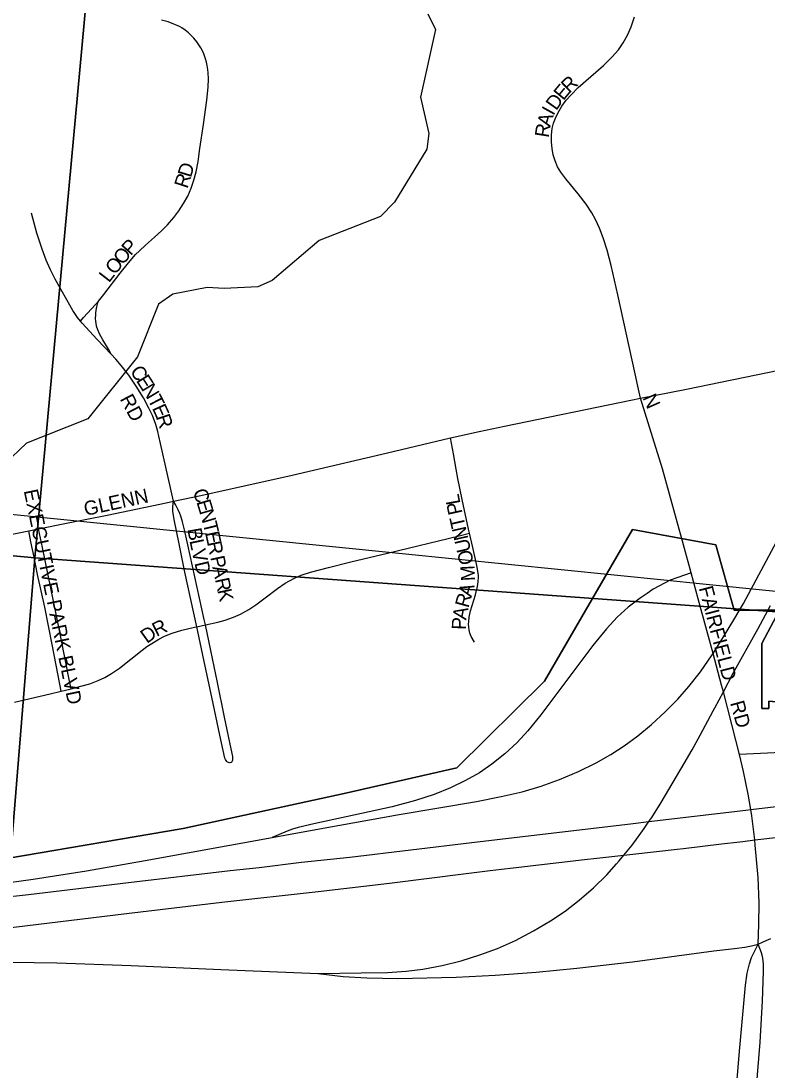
# Model space of a CAD drawing. Extents: x 1410790 to 1770854, y 448063 to 770588.
# Drawn here: x 1529770 to 1532395, y 649445 to 653140 of the extents above; entities that cross this region are included whole.
import ezdxf

# ---------------------------------------------------------------- set-up
doc = ezdxf.new("R2010")
doc.units = 0
for name, color, linetype in [('GM_X_City_Street', 7, 'Continuous'), ('GM_X_City_Street_Text', 7, 'Continuous'), ('GM_X_Corporation', 7, 'Continuous'), ('GM_X_Interchange_Ramps', 7, 'Continuous'), ('GM_X_Interstate_Route', 7, 'Continuous'), ('GM_X_Minor_River', 7, 'Continuous'), ('GM_X_Section', 7, 'Continuous'), ('GM_X_State_Route', 7, 'Continuous'), ('GM_X_Township', 7, 'Continuous')]:
    doc.layers.add(name, color=color, linetype=linetype)

msp = doc.modelspace()

# ---------------------------------------------------------------- linework, layer by layer
at = {"layer": 'GM_X_City_Street'}
for points in [[(1531950.2, 651811), (1531940.8, 651853.4), (1531931.2, 651896.9), (1531870.1, 652175.6), (1531847.1, 652278.1), (1531832.8, 652332.2), (1531819.1, 652376.3), (1531806.3, 652410.3), (1531792.2, 652440.4), (1531779, 652463.4), (1531758.9, 652493.8), (1531731, 652530.6), (1531687.1, 652583.8), (1531669.8, 652607), (1531658.6, 652626.4), (1531649.7, 652646.9), (1531643.3, 652668.3), (1531639.2, 652690.4), (1531637.2, 652712.8), (1531637.4, 652738.5), (1531639.8, 652760.7), (1531644.2, 652779.3), (1531650.7, 652797.3), (1531659.2, 652814.5), (1531674, 652839.5), (1531689.1, 652860.4), (1531706.2, 652879.8), (1531731.5, 652905), (1531819.9, 652983.2), (1531850.8, 653013.1), (1531872.4, 653038.5), (1531889.5, 653063.1), (1531904.2, 653089.1), (1531917.6, 653119.5), (1531929.4, 653154)], [(1530042.5, 652152.8), (1530061.8, 652176.6), (1530119.7, 652251.9), (1530148, 652287.5), (1530173.3, 652316.8), (1530186.7, 652330.5), (1530207.7, 652350.5), (1530239.8, 652378.4), (1530264.5, 652400.5), (1530285.7, 652421.7), (1530307.8, 652446.9), (1530326, 652470.9), (1530342.4, 652496.3), (1530356.8, 652522.9), (1530369, 652550.7), (1530378.7, 652579.4), (1530386.1, 652608.6), (1530393.1, 652644.5), (1530399.5, 652690.2), (1530411.9, 652775.1), (1530423.8, 652860.4), (1530428.7, 652906.4), (1530429.8, 652936.3), (1530428.7, 652956.5), (1530427.1, 652969.2), (1530425, 652983), (1530422.7, 652994.5), (1530419.8, 653005.8), (1530413.1, 653024.4), (1530408.6, 653034.4), (1530402.8, 653045.1), (1530389.1, 653065.6), (1530378, 653079), (1530365.3, 653091.9), (1530359.1, 653097.6), (1530348.2, 653106.9), (1530335.8, 653115.7), (1530328.1, 653120.1), (1530320.1, 653124.1), (1530308.2, 653128.9), (1530287.9, 653136.1), (1530265.1, 653142.2)], [(1529979.4, 652082.7), (1529969, 652095.3), (1529952.9, 652119.4), (1529890.4, 652230.6), (1529874.3, 652263.4), (1529859, 652297.7), (1529844.8, 652335.7), (1529826.4, 652392.8), (1529807.4, 652463.2)], [(1529979.4, 652082.7), (1529990.5, 652094.8), (1530032.7, 652140.7), (1530042.5, 652152.8)], [(1530087.7, 651965.5), (1530084.2, 651973.1), (1530078.6, 651983.4), (1530058.1, 652016.5), (1530046.9, 652037.7), (1530040.4, 652051.4), (1530036, 652065.1), (1530034.2, 652074.8), (1530033.5, 652080.9), (1530032.8, 652093.2), (1530033.2, 652103.4), (1530033.7, 652110), (1530034.9, 652121), (1530036.6, 652132.2), (1530037.9, 652137.3), (1530039, 652142.5), (1530040.4, 652146.8), (1530042.5, 652152.8)], [(1530087.7, 651965.5), (1530038.5, 652017.8), (1529985.4, 652075.4), (1529979.4, 652082.7)], [(1530306.7, 651448), (1530261.4, 651651.6), (1530255.6, 651677.8), (1530251.6, 651693.8), (1530244.3, 651718.1), (1530232.7, 651749.9), (1530220.1, 651776.4), (1530201.3, 651811.8), (1530175.3, 651853.8), (1530149.2, 651891.9), (1530123.1, 651925.9), (1530103.7, 651948.3), (1530087.7, 651965.5)], [(1531950.2, 651811), (1532112.6, 651843.1), (1532437.3, 651909.5), (1532649.9, 651952.3)], [(1531471.9, 651711.9), (1531916.3, 651804.3), (1531950.2, 651811)], [(1532101.9, 651294.5), (1532027.2, 651562.1), (1531993.6, 651671.9), (1531950.2, 651811)], [(1531282, 651671), (1531382.9, 651693.4), (1531471.9, 651711.9)], [(1530306.7, 651448), (1530403.3, 651467.7), (1530724, 651540), (1531059.5, 651618.7), (1531282, 651671)], [(1531348.9, 651335.1), (1531345.5, 651349.2), (1531322.9, 651454.6), (1531308, 651528.5), (1531301.7, 651560.6), (1531292, 651615.4), (1531282, 651671)], [(1529929.9, 651370.5), (1530072.8, 651399.6), (1530280.6, 651441.9), (1530306.7, 651448)], [(1530388.7, 651006), (1530347.2, 651197.9), (1530326.7, 651298.1), (1530309, 651383.2), (1530304.5, 651412.9), (1530304.2, 651428.7), (1530306.7, 651448)], [(1530419.2, 651012.8), (1530415.3, 651031.2), (1530357, 651294.9), (1530345.2, 651346.8), (1530338.7, 651376), (1530332.9, 651395.1), (1530329.3, 651404.9), (1530323.8, 651418.3), (1530315.2, 651433.9), (1530306.7, 651448)], [(1528390.7, 651067.7), (1528638.5, 651114.5), (1528999.7, 651186.9), (1529443, 651273.9), (1529797.4, 651343.8)], [(1529797.4, 651343.8), (1529831.8, 651350.6)], [(1529911.5, 650779.3), (1529900.9, 650834.2), (1529880, 650943.4), (1529853.6, 651074.7), (1529828.3, 651189.7), (1529816.4, 651250.6), (1529805.2, 651304.9), (1529797.4, 651343.8)], [(1529831.8, 651350.6), (1529929.9, 651370.5)], [(1529946.1, 650787.8), (1529938.6, 650825.7), (1529929.2, 650873.9), (1529906.1, 650993), (1529845.5, 651284.8), (1529831.8, 651350.6)], [(1530419.2, 651012.8), (1530463.1, 651022.5), (1530489.1, 651029.4), (1530517.7, 651039.4), (1530542.3, 651050.4), (1530571.9, 651066.5), (1530597.1, 651083.1), (1530628.9, 651107.3), (1530672.5, 651141.3), (1530699.3, 651159), (1530714.8, 651168.2), (1530732.8, 651177.7), (1530755.9, 651187.9), (1530789.4, 651198.6), (1530852.5, 651215.2), (1530930.8, 651234.1), (1531059.8, 651265.2), (1531311.6, 651326.1), (1531348.9, 651335.1)], [(1531366.4, 650951.3), (1531354.5, 650972.1), (1531350.2, 650983.7), (1531347.1, 650994.9), (1531345.6, 651004.5), (1531345.2, 651015.3), (1531345.6, 651024.5), (1531347.3, 651040.2), (1531352, 651062.1), (1531369.2, 651118.7), (1531376.6, 651147.8), (1531379.1, 651164.2), (1531380.3, 651180.4), (1531379.9, 651186.5), (1531379.5, 651195), (1531374.8, 651221.3), (1531360.7, 651285.4), (1531348.9, 651335.1)], [(1532128.6, 651196.1), (1532101.9, 651294.5)], [(1532183.7, 650993.1), (1532153.4, 651104.5), (1532128.6, 651196.1)], [(1530388.7, 651006), (1530419.2, 651012.8)], [(1530507.3, 650527.6), (1530510.8, 650528.7), (1530513.2, 650531), (1530514.7, 650533.3), (1530515.9, 650537.3), (1530516.1, 650543), (1530515.7, 650549.6), (1530510, 650575.8), (1530486, 650687.8), (1530461.1, 650809.8), (1530438.2, 650922.2), (1530419.2, 651012.8)], [(1529946.1, 650787.8), (1529980.7, 650796.4), (1530012.8, 650805.5), (1530041.3, 650816.2), (1530065.7, 650827.8), (1530089.1, 650841.3), (1530116.6, 650860.4), (1530196.8, 650923.2), (1530213, 650935.9), (1530231, 650947.6), (1530255.3, 650962.7), (1530275.2, 650972.5), (1530301.8, 650983.1), (1530335.6, 650993.8), (1530380.4, 651004.1), (1530388.7, 651006)], [(1530507.3, 650527.6), (1530504.1, 650527), (1530500.7, 650527.6), (1530497.1, 650528.9), (1530494.1, 650531.4), (1530491.6, 650534.8), (1530489.5, 650538.2), (1530487.9, 650543.6), (1530470.1, 650623.6), (1530446.1, 650735.9), (1530409.7, 650905.9), (1530392.3, 650989.4), (1530388.7, 651006)], [(1532298.5, 650555.8), (1532286.1, 650606.9), (1532242, 650777), (1532235.9, 650800.3), (1532205.7, 650911.8), (1532183.7, 650993.1)], [(1529911.5, 650779.3), (1529946.1, 650787.8)], [(1529747.6, 650739.9), (1529872.2, 650769.6), (1529911.5, 650779.3)], [(1532364.5, 649887.8), (1532366.8, 649957.2), (1532367.7, 650033.2), (1532364.8, 650123.1), (1532354.4, 650236.6), (1532352.2, 650255.2), (1532341.9, 650339.9), (1532338.1, 650362.5), (1532329.2, 650416.6), (1532313, 650496.1), (1532298.5, 650555.8)], [(1532267.1, 649133.4), (1532269.2, 649158.5), (1532299.8, 649524.6), (1532319.5, 649743.2), (1532326.1, 649785.5), (1532333.3, 649819.3), (1532341, 649840.7), (1532349.1, 649858.1), (1532364.5, 649887.8)], [(1532338.3, 649135.4), (1532342.4, 649184.1), (1532371.1, 649543.5), (1532379.2, 649687.3), (1532383.5, 649791.3), (1532383, 649817.2), (1532380.7, 649838.7), (1532378.6, 649849.1), (1532376.4, 649858.1), (1532364.5, 649887.8)]]:
    msp.add_lwpolyline(points, dxfattribs=at)
at = {"layer": 'GM_X_Corporation'}
for points in [[(1529720.6, 650189.8), (1530341, 650295.8), (1530907.7, 650418.9), (1531303.7, 650509.3), (1531611.9, 650813.8), (1531922.3, 651348.1), (1532215.5, 651294.6), (1532279.8, 651064.2), (1532439.7, 651064.2), (1532377.3, 650947.4), (1532377.3, 650718.4), (1532402.3, 650718.4), (1532402.3, 650743.4), (1533531.5, 650640.7), (1533570.1, 650602.5), (1533566.8, 650366.8), (1533565.4, 650266.1), (1533894.3, 650334.6), (1534808.3, 650435.5), (1535078.5, 650469.9)], [(1535077.7, 650821.6), (1534880.1, 650801.4), (1534635.1, 650717), (1533721.6, 650665.2), (1533630.6, 650585.2), (1533604.1, 650588.1), (1533570.1, 650602.5), (1533531.5, 650640.7), (1532402.3, 650743.4), (1532402.3, 650718.4), (1532377.3, 650718.4), (1532377.3, 650947.4), (1532439.7, 651064.2), (1532279.8, 651064.2), (1532215.5, 651294.6), (1531922.3, 651348.1), (1531611.9, 650813.8), (1531303.7, 650509.3), (1530907.7, 650418.9), (1530341, 650295.8), (1529720.6, 650189.8)]]:
    msp.add_lwpolyline(points, dxfattribs=at)
at = {"layer": 'GM_X_Interchange_Ramps'}
for points in [[(1532128.6, 651196.1), (1532082, 651179.9), (1532054.8, 651170.4), (1531995.1, 651138.3), (1531973.4, 651123.6), (1531948.9, 651107), (1531907.4, 651074.7), (1531868.7, 651039.3), (1531830.7, 650998.4), (1531783, 650939.8), (1531698.1, 650827), (1531599, 650696.1), (1531553.7, 650639.8), (1531516.3, 650598.4), (1531473.2, 650558), (1531426.8, 650521.5), (1531383.2, 650492.1), (1531334.9, 650464.3), (1531281.7, 650438.5), (1531223.7, 650415.4), (1531158.2, 650394.1), (1531075.8, 650372.1), (1530941.2, 650342), (1530800.1, 650312), (1530745.3, 650298.6), (1530726.1, 650293.2), (1530707.4, 650286.2), (1530654.6, 650263.9)], [(1534173.1, 650576.4), (1534121.3, 650578.8), (1534092.2, 650578.4), (1534061.6, 650577), (1533980.8, 650570.6), (1533896.7, 650561.7), (1533792.4, 650549.3), (1533761.8, 650545.7), (1533714, 650540.4), (1533668.8, 650536.6), (1533605.3, 650531.5), (1533569, 650529.9), (1533496.6, 650526.9), (1533406.8, 650524.9), (1533278.8, 650525.6), (1533167.3, 650529.9), (1532977.4, 650542), (1532653.2, 650562.1), (1532558.1, 650564.9), (1532466.2, 650564), (1532397.4, 650560.6), (1532298.5, 650555.8)], [(1532364.5, 649887.8), (1532379.3, 649894.7), (1532392.6, 649900.7), (1532409.3, 649907.6)], [(1530816.5, 649785), (1530904.1, 649774.5), (1530987.7, 649769.2), (1531042.9, 649767.8), (1531096.2, 649767), (1531301.4, 649771.8), (1531438.9, 649778.8), (1531582.9, 649789.7), (1531726.5, 649803.6), (1531922, 649826.1), (1532207.9, 649864.5), (1532280.6, 649872.6), (1532317.7, 649877.3), (1532340.6, 649882.1), (1532364.5, 649887.8)]]:
    msp.add_lwpolyline(points, dxfattribs=at)
at = {"layer": 'GM_X_Interstate_Route'}
for points in [[(1529688.8, 650051.2), (1529796.4, 650062.7), (1530148.2, 650105.6), (1530506.6, 650147), (1530607.8, 650157.7), (1530757.5, 650176.6), (1530927, 650194.9), (1531357.1, 650246.2), (1531924, 650313.3), (1531979.7, 650320), (1532321.4, 650360.5), (1532338.1, 650362.5), (1532826.5, 650420.1), (1533568.7, 650505.9), (1534072.9, 650564.5), (1534173.1, 650576.4), (1534506.2, 650616), (1534796.3, 650649.1), (1535689.1, 650755.7)], [(1532101.1, 650225.3), (1532235.9, 650241.2), (1532300.1, 650249)], [(1532300.1, 650249), (1532310.6, 650250.2)], [(1532310.6, 650250.2), (1532352.2, 650255.2), (1532446.8, 650266.6)], [(1531807.6, 650192), (1531891.8, 650201.2), (1531923.2, 650204.6), (1532079.6, 650222.7), (1532101.1, 650225.3)], [(1531461.7, 650151.8), (1531502.7, 650156.7), (1531753.7, 650186.2), (1531797.1, 650190.9)], [(1531797.1, 650190.9), (1531807.6, 650192)], [(1530141.7, 649995.7), (1530476.6, 650036.3), (1530815.7, 650073.8), (1531066.5, 650102.8), (1531336.7, 650136.6), (1531421.3, 650147), (1531461.7, 650151.8)], [(1528429.3, 649788.5), (1530141.7, 649995.7)]]:
    msp.add_lwpolyline(points, dxfattribs=at)
at = {"layer": 'GM_X_Minor_River'}
msp.add_lwpolyline([(1531201.7, 653164.8), (1531228.7, 653110.1), (1531175.8, 652870.7), (1531205.3, 652743.8), (1531198.2, 652687.8), (1531084.3, 652501.7), (1531035.2, 652450.6), (1530819.2, 652366.8), (1530654.1, 652225.9), (1530603.6, 652202.9), (1530485.3, 652197.3), (1530425.3, 652200.6), (1530304.6, 652177), (1530253.9, 652142), (1530180.1, 651957.1), (1530005.4, 651738.2), (1529789.4, 651652.4), (1529713.8, 651579.8)], dxfattribs=at)
at = {"layer": 'GM_X_Section'}
for points in [[(1525172.7, 657070.1), (1530204.9, 656579), (1530308.8, 656571.2), (1529818.7, 651249.1), (1524666.4, 651730.2)], [(1535655.6, 656010.7), (1535136.5, 650861.1), (1529818.7, 651249.1), (1530308.8, 656571.2)], [(1529818.7, 651249.1), (1529389.2, 645957.9), (1524163.6, 646480.2), (1524666.4, 651730.2)], [(1535136.5, 650861.1), (1534609.1, 645459.7), (1529389.2, 645957.9), (1529818.7, 651249.1)]]:
    msp.add_lwpolyline(points, close=True, dxfattribs=at)
at = {"layer": 'GM_X_State_Route'}
for points in [[(1529490.6, 650072.8), (1529812.4, 650117.6), (1530000.5, 650146.6), (1530207.5, 650182.9), (1530654.6, 650263.9), (1530698.3, 650271.8), (1530833.8, 650296.5), (1531101.5, 650344.6), (1531373.1, 650390.8), (1531460.3, 650407.6), (1531533.9, 650425.1), (1531600.2, 650444.8), (1531665.2, 650468.3), (1531731.8, 650496.7), (1531794, 650527.2), (1531845.6, 650556.5), (1531892.5, 650587.1), (1531940.4, 650622.2), (1531988.7, 650662), (1532037.3, 650706.5), (1532081.2, 650751.2), (1532120.4, 650795.6), (1532161.1, 650847.5), (1532202.6, 650906.8), (1532205.7, 650911.8), (1532242.8, 650970.7), (1532278.3, 651030), (1532312.6, 651087.7), (1532490.5, 651421)], [(1532206.1, 650710.1), (1532211.5, 650720.1), (1532242, 650777), (1532276.8, 650842), (1532364.3, 651000.1), (1532407.4, 651081)], [(1531963.6, 650296), (1531979.7, 650320), (1531989.6, 650334.7), (1532023.2, 650387.6), (1532103.5, 650524.9), (1532132, 650572), (1532160.2, 650624.6), (1532206.1, 650710.1)], [(1531866.4, 650171.2), (1531875.5, 650181.3), (1531891.8, 650201.2), (1531921.4, 650237.2), (1531951.8, 650278.5), (1531963.6, 650296)], [(1529656.5, 649825.5), (1529896.1, 649822.2), (1530158.4, 649813.2), (1530473.1, 649799), (1530816.5, 649785), (1530967.7, 649786.9), (1531059.6, 649788.7), (1531125.3, 649793.1), (1531184.1, 649800.4), (1531252.1, 649813), (1531319.1, 649829.6), (1531385.1, 649850), (1531446.7, 649873.2), (1531509.8, 649901.4), (1531574.2, 649934.5), (1531633.7, 649969.7), (1531685.4, 650004.8), (1531734.9, 650043.1), (1531784.5, 650086.4), (1531831.5, 650132.5), (1531866.4, 650171.2)]]:
    msp.add_lwpolyline(points, dxfattribs=at)
at = {"layer": 'GM_X_Township'}
for points in [[(1521201.8, 673511.2), (1520708.9, 668234.8), (1520705, 668192.8), (1520384.1, 664777), (1520023.3, 660938), (1519813.3, 658702.6), (1519702.8, 657525.8), (1519766.8, 657522.5), (1519720.6, 657004.8), (1519314.6, 652452.1), (1524688.8, 651910.7), (1526106.4, 651767.9), (1530096, 651366), (1531112.1, 651263.6), (1532044.4, 651169.7), (1532157.4, 651158.4), (1532426.7, 651131.2), (1533590, 651014), (1540632, 650304.6), (1541201.9, 650247.2), (1548862.1, 649478.6)], [(1518591.2, 644339.7), (1518813, 646827.1), (1519006.1, 648972.3), (1519314.6, 652452.1), (1524688.8, 651910.7), (1526106.4, 651767.9), (1530096, 651366), (1531112.1, 651263.6), (1532044.4, 651169.7), (1532157.4, 651158.4), (1532426.7, 651131.2), (1533590, 651014), (1540632, 650304.6), (1541201.9, 650247.2), (1548862.1, 649478.6), (1553877.2, 648970.1), (1556492.4, 648706.9), (1556030.2, 643461.3)]]:
    msp.add_lwpolyline(points, dxfattribs=at)

# ---------------------------------------------------------------- texts
at = {"layer": 'GM_X_City_Street_Text'}
for s, rotation, p in [('R', 44.0124, (1531699.9, 652882.9)), ('E', 50.5337, (1531678.5, 652856.8)), ('D', 54.5728, (1531653.6, 652821.7)), ('I', 60.7947, (1531643.6, 652803.7)), ('A', 74.0231, (1531632.7, 652764.2)), ('R', 81.1246, (1531626.9, 652726.7)), ('D', 73.1848, (1530368, 652585.7)), ('R', 71.9491, (1530355.4, 652547)), ('O', 50.0685, (1530128, 652277.4)), ('P', 48.1407, (1530156, 652310.8)), ('O', 52.07, (1530101.3, 652243)), ('L', 52.0699, (1530079.6, 652215.3)), ('C', 302.6696, (1530152.2, 651906.5)), ('E', 302.6482, (1530173.6, 651873.2)), ('N', 301.0856, (1530192.4, 651843.9)), ('RD', 297.6501, (1530117, 651808.8)), ('T', 297.1883, (1530214.7, 651807)), ('N', 293.9738, (1531956.7, 651812.9)), ('E', 294.3773, (1530230.5, 651776.2)), ('R', 288.5118, (1530244.5, 651745.4)), ('EXECUTIVE PARK BLVD', 281.725, (1529779.6, 651485.1)), ('GLENN', 12.2674, (1529997.1, 651395.9)), ('C', 289.9136, (1530373.8, 651482.5)), ('E', 286.694, (1530387.1, 651446)), ('L', 100.289, (1531316.9, 651440.1)), ('N', 286.3747, (1530397.1, 651412.3)), ('P', 102.4725, (1531324.4, 651406.2)), ('T', 283.6254, (1530409.4, 651370.7)), ('T', 102.7244, (1531335.1, 651359)), ('B', 279.9813, (1530355.5, 651349.9)), ('E', 282.0948, (1530417.6, 651336.9)), ('N', 102.7268, (1531344.8, 651316.1)), ('L', 281.9044, (1530362.7, 651309.1)), ('R', 282.0863, (1530425, 651302.5)), ('U', 102.7374, (1531354.5, 651273.2)), ('V', 282.9846, (1530370.1, 651273.7)), ('O', 103.3487, (1531364.6, 651230.5)), ('D', 283.4745, (1530380.1, 651230.4)), ('P', 282.0814, (1530436, 651250.8)), ('A', 282.0995, (1530443.4, 651216.3)), ('M', 93.1111, (1531368.8, 651168.1)), ('R', 282.0863, (1530452.6, 651173.3)), ('K', 282.0995, (1530460.9, 651134.6)), ('R', 74.5734, (1531344.6, 651070)), ('A', 74.5005, (1531355.2, 651108.2)), ('FAIRFIELD', 284.622, (1532155.2, 651142.6)), ('A', 79.2944, (1531336.7, 651027.8)), ('R', 26.2392, (1530247.1, 650969.8)), ('P', 88.5242, (1531336, 650994.8)), ('D', 35.6304, (1530213.2, 650945.3)), ('RD', 285.5204, (1532265.2, 650738))]:
    msp.add_text(s, height=50, rotation=rotation, dxfattribs=at).set_placement(p)

doc.saveas('drawing.dxf')
